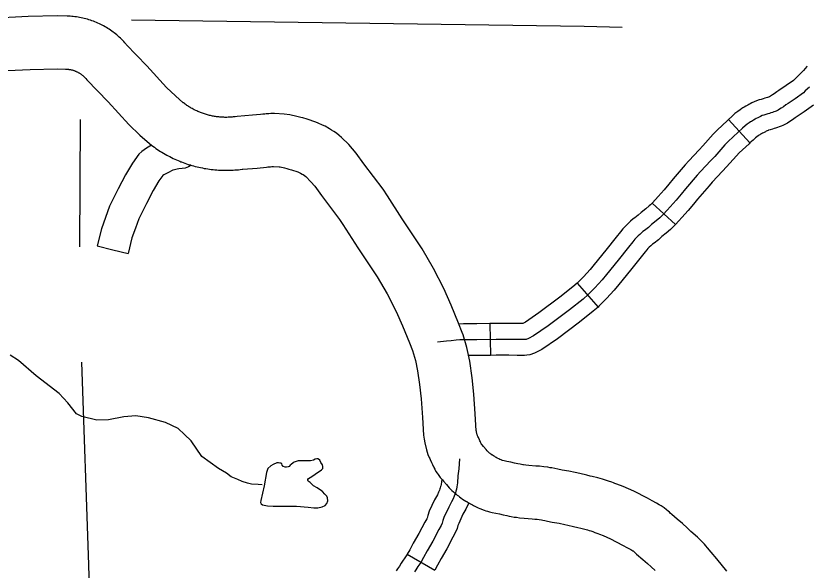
# Model space of a CAD drawing. Extents: x 1720274 to 1751788, y 372074 to 391887.
# Drawn here: x 1730808 to 1731398, y 379181 to 379595 of the extents above; entities that cross this region are included whole.
import ezdxf

# ---------------------------------------------------------------- set-up
doc = ezdxf.new("R2010")
doc.units = 0
for name, color, linetype in [('Level 10', 7, 'Continuous'), ('Level 32', 7, 'Continuous'), ('Level 35', 7, 'Continuous'), ('Level 4', 7, 'Continuous'), ('Level 46', 7, 'Continuous'), ('Level 5', 7, 'Continuous')]:
    doc.layers.add(name, color=color, linetype=linetype)

msp = doc.modelspace()

# ---------------------------------------------------------------- linework, layer by layer
at = {"layer": 'Level 10'}
for points in [[(1730940.94, 379524.5), (1730940.13, 379524.92), (1730939.45, 379525.29), (1730938.77, 379525.67), (1730938.1, 379526.06), (1730937.44, 379526.45), (1730936.78, 379526.86), (1730936.13, 379527.28), (1730935.49, 379527.7), (1730934.85, 379528.14), (1730934.21, 379528.58), (1730933.59, 379529.04), (1730932.97, 379529.5), (1730932.75, 379529.67), (1730926.93, 379534.8), (1730920.29, 379541.06), (1730905.52, 379557.24), (1730890.25, 379573.21), (1730889.99, 379573.53), (1730889.2, 379574.42), (1730888.39, 379575.3), (1730887.57, 379576.16), (1730886.73, 379577.01), (1730885.87, 379577.84), (1730884.99, 379578.65), (1730884.1, 379579.44), (1730883.2, 379580.22), (1730882.28, 379580.98), (1730881.34, 379581.72), (1730880.39, 379582.44), (1730879.43, 379583.14), (1730878.45, 379583.83), (1730877.45, 379584.49), (1730876.45, 379585.13), (1730875.43, 379585.76), (1730874.4, 379586.36), (1730873.36, 379586.94), (1730872.31, 379587.51), (1730871.24, 379588.05), (1730870.17, 379588.57), (1730869.09, 379589.07), (1730867.99, 379589.54), (1730866.89, 379590), (1730865.78, 379590.43), (1730864.66, 379590.84), (1730863.52, 379591.23), (1730862.39, 379591.6), (1730861.25, 379591.94), (1730860.1, 379592.26), (1730858.94, 379592.56), (1730857.78, 379592.83), (1730856.61, 379593.08), (1730855.44, 379593.31), (1730854.27, 379593.52), (1730853.09, 379593.7), (1730851.9, 379593.86), (1730850.72, 379593.99), (1730849.53, 379594.1), (1730848.34, 379594.19), (1730847.15, 379594.25), (1730846.12, 379594.29), (1730838.79, 379594.51), (1730817, 379594.06), (1730788.1, 379592.56)], [(1730790.19, 379553.12), (1730818.43, 379554.58), (1730838.59, 379555), (1730844.86, 379554.81), (1730845.44, 379554.79), (1730845.84, 379554.77), (1730846.25, 379554.74), (1730846.66, 379554.7), (1730847.06, 379554.65), (1730847.47, 379554.6), (1730847.87, 379554.54), (1730848.27, 379554.47), (1730848.68, 379554.39), (1730849.08, 379554.3), (1730849.47, 379554.21), (1730849.87, 379554.11), (1730850.26, 379554), (1730850.65, 379553.88), (1730851.04, 379553.75), (1730851.43, 379553.62), (1730851.81, 379553.48), (1730852.19, 379553.33), (1730852.57, 379553.17), (1730852.95, 379553.01), (1730853.32, 379552.84), (1730853.69, 379552.66), (1730854.05, 379552.48), (1730854.41, 379552.28), (1730854.77, 379552.08), (1730855.12, 379551.88), (1730855.47, 379551.66), (1730855.82, 379551.44), (1730856.16, 379551.21), (1730856.49, 379550.98), (1730856.82, 379550.74), (1730857.15, 379550.49), (1730857.47, 379550.24), (1730857.78, 379549.98), (1730858.1, 379549.71), (1730858.4, 379549.44), (1730858.7, 379549.16), (1730859, 379548.87), (1730859.29, 379548.58), (1730859.57, 379548.29), (1730859.85, 379547.99), (1730860.12, 379547.68), (1730860.89, 379546.77), (1730876.66, 379530.27), (1730892.12, 379513.34), (1730900.31, 379505.61), (1730907.6, 379499.18), (1730909.07, 379498.05), (1730910.16, 379497.24), (1730911.25, 379496.44), (1730912.36, 379495.66), (1730913.48, 379494.9), (1730914.61, 379494.15), (1730915.75, 379493.42), (1730916.9, 379492.71), (1730918.06, 379492.02), (1730919.23, 379491.34), (1730920.42, 379490.68), (1730921.61, 379490.03), (1730922.68, 379489.47)], [(1730945.54, 379522.43), (1730945.03, 379522.64), (1730944.31, 379522.93), (1730943.61, 379523.24), (1730942.9, 379523.55), (1730942.2, 379523.88), (1730940.94, 379524.5)], [(1731056.23, 379498.44), (1731050.89, 379503.86), (1731049.2, 379505.31), (1731047.14, 379506.89), (1731045.03, 379508.26), (1731043.46, 379509.32), (1731041.87, 379510.29), (1731040.63, 379510.97), (1731039.83, 379511.43), (1731038.56, 379512.15), (1731036.61, 379513.08), (1731033.48, 379514.51), (1731031.65, 379515.22), (1731025.35, 379517.37), (1731021.97, 379518.35), (1731020.38, 379518.76), (1731019.4, 379518.99), (1731017.4, 379519.5), (1731012.22, 379520.67), (1731008.03, 379521.25), (1731000.81, 379521.58), (1730998.22, 379521.57), (1730996.63, 379521.49), (1730994.69, 379521.36), (1730993.57, 379521.26), (1730992.19, 379521.17), (1730990.49, 379520.96), (1730984.45, 379520.34), (1730973.03, 379519.44), (1730971.55, 379519.24), (1730970.78, 379519.14), (1730970.02, 379519.06), (1730969.25, 379518.99), (1730968.48, 379518.93), (1730967.71, 379518.88), (1730966.94, 379518.84), (1730966.17, 379518.81), (1730965.39, 379518.8), (1730964.62, 379518.79), (1730963.85, 379518.8), (1730963.08, 379518.82), (1730962.3, 379518.85), (1730961.53, 379518.89), (1730960.76, 379518.94), (1730959.99, 379519.01), (1730959.22, 379519.08), (1730958.46, 379519.17), (1730957.69, 379519.27), (1730956.93, 379519.38), (1730956.16, 379519.5), (1730955.4, 379519.63), (1730954.64, 379519.77), (1730953.88, 379519.93), (1730953.13, 379520.09), (1730952.38, 379520.27), (1730951.63, 379520.46), (1730950.88, 379520.66), (1730950.14, 379520.87), (1730949.4, 379521.09), (1730948.66, 379521.32), (1730947.93, 379521.56), (1730947.2, 379521.81), (1730946.47, 379522.08), (1730945.75, 379522.35), (1730945.54, 379522.43)], [(1731085.11, 379460.23), (1731081.89, 379465.28), (1731067.63, 379484.06), (1731061.8, 379492.03), (1731056.23, 379498.44)], [(1730922.68, 379489.47), (1730924.02, 379488.8), (1730925.24, 379488.21), (1730926.46, 379487.64), (1730927.7, 379487.08), (1730928.94, 379486.55), (1730930.19, 379486.03), (1730930.97, 379485.72)], [(1730930.97, 379485.72), (1730931.45, 379485.53), (1730932.72, 379485.05), (1730933.99, 379484.59), (1730935.27, 379484.14), (1730936.55, 379483.72), (1730937.85, 379483.31), (1730939.15, 379482.93), (1730940.45, 379482.56), (1730941.76, 379482.21), (1730943.07, 379481.88), (1730944.39, 379481.57), (1730945.71, 379481.28), (1730947.04, 379481.01), (1730948.37, 379480.76), (1730949.7, 379480.53), (1730951.04, 379480.32), (1730952.38, 379480.13), (1730953.72, 379479.96), (1730955.07, 379479.8), (1730956.41, 379479.67), (1730957.76, 379479.56), (1730959.11, 379479.46), (1730960.46, 379479.39), (1730961.82, 379479.34), (1730963.17, 379479.3), (1730964.52, 379479.29), (1730965.88, 379479.3), (1730967.23, 379479.33), (1730968.58, 379479.37), (1730969.94, 379479.44), (1730971.29, 379479.52), (1730972.64, 379479.63), (1730973.98, 379479.76), (1730975.33, 379479.9), (1730976.67, 379480.07), (1730977.3, 379480.15), (1730988.01, 379481), (1730994.94, 379481.71), (1730995.87, 379481.82), (1730996.67, 379481.87), (1730997.86, 379481.99), (1730998.89, 379482.05), (1730999.27, 379482.07), (1730999.99, 379482.08), (1731004.43, 379481.87), (1731005.16, 379481.77), (1731008.21, 379481.08), (1731009.97, 379480.64), (1731010.87, 379480.42), (1731011.54, 379480.25), (1731013.43, 379479.7), (1731018.16, 379478.08), (1731019.85, 379477.31), (1731020.24, 379477.12), (1731020.37, 379477.05), (1731021.4, 379476.47), (1731022.03, 379476.12), (1731022.12, 379476.07), (1731023.27, 379475.3), (1731024.14, 379474.73), (1731028.08, 379470.73)], [(1731028.08, 379470.73), (1731030.83, 379467.45), (1731035.96, 379460.45), (1731049.47, 379442.66), (1731051.83, 379438.97)], [(1731140.93, 379358.39), (1731138.22, 379365.31), (1731132.69, 379378.81), (1731127.2, 379391.11), (1731119.49, 379406.14), (1731110.93, 379420.76), (1731096.05, 379443.11), (1731085.11, 379460.23)], [(1731051.83, 379438.97), (1731062.96, 379421.54), (1731077.42, 379399.82), (1731084.84, 379387.13), (1731091.57, 379374.03), (1731096.37, 379363.27), (1731101.55, 379350.6), (1731103.82, 379344.84)], [(1731155.42, 379274.82), (1731155.12, 379275.46), (1731154.62, 379276.43), (1731154.46, 379276.75), (1731154.16, 379277.4), (1731153.8, 379278.2), (1731152.99, 379279.89), (1731152.65, 379280.68), (1731152.38, 379281.23), (1731152.28, 379281.47), (1731152.14, 379281.86), (1731151.58, 379284.33), (1731151.46, 379284.91), (1731151.44, 379285.05), (1731150.68, 379297.64), (1731149.61, 379312.24), (1731148.36, 379324.47), (1731146.51, 379336.97), (1731144.26, 379347.05), (1731141.55, 379356.57), (1731140.93, 379358.39)], [(1731103.82, 379344.84), (1731105.95, 379337.32), (1731107.65, 379329.75), (1731109.15, 379319.58), (1731110.25, 379308.79), (1731111.27, 379294.99), (1731112.08, 379281.64), (1731112.4, 379278.76), (1731112.96, 379275.99), (1731114.15, 379270.82), (1731115.38, 379267.34), (1731116.32, 379265.06), (1731116.73, 379264.22), (1731117.03, 379263.53), (1731118.01, 379261.47), (1731118.29, 379260.87), (1731118.78, 379259.8), (1731119.31, 379258.71), (1731119.64, 379258.08), (1731119.82, 379257.68), (1731120.41, 379256.44), (1731121.32, 379254.72), (1731122.13, 379253.44)], [(1731168.88, 379263.67), (1731168.16, 379264.06), (1731167.09, 379264.65), (1731166.25, 379265.1), (1731165.73, 379265.39), (1731165.18, 379265.7), (1731164.7, 379265.98), (1731164.2, 379266.3), (1731163.49, 379266.72), (1731163.26, 379266.89), (1731163.06, 379267.04), (1731162.26, 379267.67), (1731162.01, 379267.86), (1731161.73, 379268.1), (1731161.36, 379268.4), (1731161.35, 379268.41), (1731160.33, 379269.36), (1731159.53, 379270.12), (1731158.75, 379270.98), (1731156.73, 379273.33), (1731155.73, 379274.47), (1731155.42, 379274.82)], [(1731338.47, 379180.32), (1731330.84, 379189.53), (1731326.67, 379194.58), (1731323.95, 379197.82), (1731322.75, 379199.24), (1731321.77, 379200.36), (1731320.5, 379201.68), (1731318.53, 379203.61), (1731316.43, 379205.54), (1731311.46, 379209.97), (1731308.75, 379212.51), (1731305.16, 379215.8), (1731301.31, 379219.03), (1731297.3, 379222.48), (1731296.05, 379223.64), (1731295.47, 379224.19), (1731294.57, 379225.02), (1731293.43, 379226.05), (1731291.48, 379227.58), (1731289.29, 379228.97), (1731287.93, 379229.81), (1731285.94, 379231), (1731282.68, 379232.67), (1731279.11, 379234.63), (1731268.85, 379239.95), (1731261.02, 379243.53), (1731256.33, 379245.24), (1731254.84, 379245.74), (1731253.68, 379246.15), (1731252.46, 379246.63), (1731250.17, 379247.48), (1731247.9, 379248.28), (1731245.57, 379248.99), (1731242.2, 379249.95), (1731237.99, 379250.9), (1731236.3, 379251.27), (1731233.77, 379251.92), (1731228.73, 379253.19), (1731225.23, 379253.93), (1731220.58, 379254.82), (1731215.45, 379255.74), (1731212.23, 379256.4), (1731209.99, 379256.84), (1731207.77, 379257.26), (1731206.5, 379257.46), (1731204.72, 379257.77), (1731201.86, 379258.2), (1731198.65, 379258.53), (1731195.88, 379258.73), (1731190.72, 379259.11), (1731188.41, 379259.36), (1731186.74, 379259.57), (1731186.25, 379259.65), (1731185.27, 379259.83), (1731184.25, 379260.05), (1731182.33, 379260.45), (1731180, 379260.94), (1731177.15, 379261.61), (1731174.19, 379262.21), (1731172.12, 379262.66), (1731171.01, 379262.93), (1731170.52, 379263.06), (1731170.16, 379263.17), (1731170.01, 379263.22), (1731169.22, 379263.51), (1731169.18, 379263.52), (1731168.88, 379263.67)], [(1731122.13, 379253.44), (1731122.9, 379252.32), (1731124.52, 379250.13), (1731126.1, 379248.35), (1731126.89, 379247.45), (1731129.13, 379244.85), (1731131.26, 379242.49), (1731133.28, 379240.57), (1731134.48, 379239.46), (1731135.47, 379238.55), (1731136.32, 379237.85), (1731137.18, 379237.1), (1731138.15, 379236.37), (1731138.81, 379235.86), (1731139.91, 379235.01), (1731141.2, 379234.11), (1731142.35, 379233.34), (1731143.55, 379232.62), (1731144.27, 379232.17), (1731145.62, 379231.38), (1731146.45, 379230.92), (1731147.15, 379230.53), (1731148.15, 379229.98), (1731148.61, 379229.73), (1731149.37, 379229.28), (1731151.38, 379228.2)], [(1731151.38, 379228.2), (1731152.24, 379227.83), (1731152.74, 379227.58), (1731154.15, 379226.93), (1731156.07, 379226.23), (1731156.57, 379226.08), (1731157.22, 379225.83), (1731158.53, 379225.42), (1731159.7, 379225.07), (1731161.19, 379224.67), (1731163.21, 379224.17), (1731166.04, 379223.55), (1731168.74, 379223.01), (1731171.47, 379222.37), (1731174.26, 379221.79), (1731176, 379221.42), (1731177.43, 379221.11), (1731179.74, 379220.68), (1731181.31, 379220.45), (1731183.76, 379220.13), (1731187.18, 379219.76), (1731193, 379219.34), (1731195.17, 379219.18), (1731196.9, 379219), (1731198.4, 379218.78), (1731199.97, 379218.5), (1731200.96, 379218.34), (1731202.58, 379218.04), (1731204.49, 379217.67), (1731207.96, 379216.95), (1731213.37, 379215.98), (1731217.45, 379215.2), (1731219.83, 379214.7), (1731224.03, 379213.64), (1731227.16, 379212.83), (1731229.44, 379212.34), (1731232.4, 379211.67), (1731234.39, 379211.1), (1731235.61, 379210.73), (1731236.76, 379210.32), (1731238.29, 379209.76), (1731239.75, 379209.17), (1731242.01, 379208.38), (1731243.33, 379207.94), (1731246.02, 379206.96), (1731251.53, 379204.44), (1731260.53, 379199.77), (1731264.15, 379197.79), (1731266.76, 379196.44), (1731267.45, 379196.03), (1731268.32, 379195.5), (1731268.33, 379195.49), (1731268.46, 379195.37), (1731268.95, 379194.9), (1731270.95, 379193.04), (1731275.74, 379188.91), (1731279.13, 379186.08), (1731281.9, 379183.54), (1731284.81, 379180.82)]]:
    msp.add_lwpolyline(points, dxfattribs=at)
at = {"layer": 'Level 32'}
for p, q in [((1731339.49, 379517.08), (1731355.59, 379499.68)), ((1731282.56, 379454.81), (1731300.08, 379438.85)), ((1731226.6, 379395.12), (1731242.24, 379377.3)), ((1731161.62, 379364.98), (1731162.05, 379341.28)), ((1731099.87, 379192.91), (1731120.39, 379181.04))]:
    msp.add_line(p, q, dxfattribs=at)
for points in [[(1731398.36, 379556.9), (1731398.13, 379556.64), (1731395.57, 379553.78), (1731394.57, 379552.8), (1731391.64, 379549.81), (1731388.79, 379547.08), (1731388.04, 379546.39), (1731382.52, 379542.45), (1731377.27, 379538.91), (1731375.59, 379537.73), (1731373.74, 379536.39), (1731372.48, 379535.54), (1731371.58, 379534.99), (1731371, 379534.67), (1731370.07, 379534.2), (1731369.82, 379534.09), (1731369.42, 379533.93), (1731368.7, 379533.69), (1731367.69, 379533.37), (1731366.78, 379533.09), (1731365.44, 379532.67), (1731363.97, 379532.22), (1731362.37, 379531.76), (1731360.47, 379531.13), (1731358.63, 379530.3), (1731357.03, 379529.58), (1731355.68, 379528.81), (1731354.8, 379528.33), (1731353.91, 379527.88), (1731352.52, 379527.13), (1731351.2, 379526.37), (1731350.28, 379525.77), (1731349.53, 379525.31), (1731348.29, 379524.46), (1731346.51, 379523.22), (1731344.41, 379521.54), (1731342, 379519.4), (1731339.49, 379517.08)], [(1731399.97, 379541.38), (1731396.92, 379538.46), (1731395.54, 379537.18), (1731389.28, 379532.71), (1731384.01, 379529.16), (1731382.49, 379528.09), (1731380.51, 379526.66), (1731378.87, 379525.56), (1731377.59, 379524.78), (1731376.57, 379524.2), (1731375.06, 379523.44), (1731374.33, 379523.13), (1731373.47, 379522.79), (1731372.37, 379522.43), (1731371.22, 379522.06), (1731370.28, 379521.77), (1731368.95, 379521.36), (1731367.34, 379520.86), (1731365.88, 379520.44), (1731364.78, 379520.08), (1731363.5, 379519.5), (1731362.41, 379519.01), (1731361.44, 379518.46), (1731360.29, 379517.83), (1731359.41, 379517.39), (1731358.31, 379516.79), (1731357.4, 379516.26), (1731356.64, 379515.77), (1731355.96, 379515.35), (1731355, 379514.7), (1731353.62, 379513.73), (1731352.05, 379512.48), (1731349.96, 379510.62), (1731346.86, 379507.75), (1731339.32, 379500.73), (1731336.92, 379498.25), (1731329.28, 379489.71), (1731326.51, 379486.6), (1731318.69, 379478.35), (1731316.21, 379475.59), (1731307.42, 379465.4), (1731304.26, 379461.51), (1731300.53, 379457.07), (1731295.97, 379451.96), (1731293.83, 379449.58), (1731290.88, 379446.34), (1731289.52, 379445.04), (1731288.35, 379443.94), (1731285.51, 379441.51), (1731282.24, 379438.82), (1731279.79, 379436.66), (1731276.89, 379434.4), (1731275.77, 379433.58), (1731274.44, 379432.51), (1731273.37, 379431.43), (1731272.29, 379430.46), (1731270.96, 379429.13), (1731269.79, 379427.9), (1731268.15, 379425.86), (1731265.09, 379422.07), (1731257.32, 379412.25), (1731248.47, 379401.56), (1731245.25, 379397.57), (1731239.94, 379391.73), (1731234.83, 379386.57), (1731231.09, 379383.29), (1731221.08, 379375.31), (1731205.13, 379363.29), (1731194.14, 379355.72), (1731190.3, 379353.77), (1731188.67, 379353.21), (1731187.95, 379353.11), (1731187.14, 379353.06), (1731185.96, 379353.06), (1731185.19, 379353.06), (1731184.22, 379353.06), (1731182.13, 379353.06), (1731175.79, 379353.21), (1731166.18, 379353.21), (1731151.87, 379352.95), (1731144.81, 379352.9), (1731142.26, 379352.9), (1731139.09, 379352.75), (1731136.33, 379352.54), (1731132.7, 379352.19), (1731129.12, 379351.88), (1731122.55, 379351.17)], [(1731403.03, 379527.97), (1731396.03, 379522.97), (1731390.74, 379519.41), (1731389.39, 379518.46), (1731387.28, 379516.93), (1731385.25, 379515.58), (1731383.6, 379514.56), (1731382.14, 379513.74), (1731380.05, 379512.69), (1731378.84, 379512.17), (1731377.52, 379511.65), (1731376.04, 379511.16), (1731374.76, 379510.75), (1731373.79, 379510.45), (1731372.47, 379510.04), (1731370.7, 379509.5), (1731369.38, 379509.12), (1731369.1, 379509.02), (1731368.37, 379508.7), (1731367.79, 379508.43), (1731367.21, 379508.1), (1731365.79, 379507.33), (1731364.91, 379506.89), (1731364.1, 379506.45), (1731363.59, 379506.16), (1731363, 379505.77), (1731362.39, 379505.39), (1731361.71, 379504.93), (1731360.72, 379504.24), (1731359.69, 379503.42), (1731357.92, 379501.84), (1731355.59, 379499.68)], [(1731339.49, 379517.08), (1731338.8, 379516.44), (1731331.02, 379509.19), (1731328.24, 379506.32), (1731320.44, 379497.6), (1731317.79, 379494.62), (1731309.97, 379486.38), (1731307.31, 379483.41), (1731298.33, 379473.01), (1731295.12, 379469.06), (1731291.57, 379464.83), (1731287.14, 379459.86), (1731285.04, 379457.53), (1731282.56, 379454.81)], [(1731355.59, 379499.69), (1731354.92, 379499.07), (1731347.62, 379492.27), (1731345.6, 379490.17), (1731338.12, 379481.82), (1731335.24, 379478.58), (1731327.4, 379470.32), (1731325.11, 379467.76), (1731316.51, 379457.8), (1731313.4, 379453.97), (1731309.49, 379449.32), (1731304.79, 379444.05), (1731302.61, 379441.63), (1731300.08, 379438.85)], [(1731282.56, 379454.81), (1731282.38, 379454.61), (1731281.37, 379453.64), (1731280.45, 379452.78), (1731277.89, 379450.59), (1731274.55, 379447.84), (1731272.22, 379445.78), (1731269.77, 379443.87), (1731268.55, 379442.99), (1731266.5, 379441.33), (1731265.19, 379440.02), (1731264.12, 379439.05), (1731262.49, 379437.42), (1731260.86, 379435.72), (1731258.92, 379433.29), (1731255.83, 379429.48), (1731248.1, 379419.7), (1731239.3, 379409.05), (1731236.26, 379405.28), (1731231.34, 379399.89), (1731226.7, 379395.2), (1731226.6, 379395.12)], [(1731300.08, 379438.85), (1731299.38, 379438.08), (1731297.68, 379436.44), (1731296.25, 379435.1), (1731293.12, 379432.43), (1731289.94, 379429.81), (1731287.36, 379427.53), (1731284.02, 379424.93), (1731282.99, 379424.18), (1731282.38, 379423.69), (1731281.54, 379422.85), (1731280.47, 379421.88), (1731279.44, 379420.85), (1731278.71, 379420.09), (1731277.38, 379418.43), (1731274.34, 379414.67), (1731266.53, 379404.8), (1731257.65, 379394.06), (1731254.25, 379389.85), (1731248.53, 379383.57), (1731242.96, 379377.94), (1731242.24, 379377.3)], [(1731226.6, 379395.12), (1731223.49, 379392.38), (1731213.82, 379384.68), (1731198.2, 379372.9), (1731188.07, 379365.92), (1731186.06, 379364.91), (1731185.96, 379364.91), (1731185.19, 379364.91), (1731184.22, 379364.91), (1731182.27, 379364.91), (1731175.93, 379365.06), (1731166.07, 379365.06), (1731161.62, 379364.98)], [(1731242.24, 379377.3), (1731238.7, 379374.2), (1731228.34, 379365.94), (1731212.06, 379353.67), (1731200.21, 379345.51), (1731194.93, 379342.83), (1731191.46, 379341.64), (1731189.16, 379341.31), (1731187.5, 379341.21), (1731185.96, 379341.21), (1731185.19, 379341.21), (1731184.22, 379341.21), (1731181.98, 379341.21), (1731175.64, 379341.36), (1731166.28, 379341.36), (1731162.05, 379341.28)], [(1731161.62, 379364.98), (1731151.72, 379364.8), (1731144.77, 379364.75), (1731141.97, 379364.75), (1731138.5, 379364.58)], [(1731162.05, 379341.28), (1731152.02, 379341.1), (1731145.6, 379341.06)], [(1731138.8, 379264.04), (1731138.27, 379256.74), (1731137.7, 379251.28), (1731137.33, 379246.27), (1731136.89, 379243.13), (1731136.57, 379241.37), (1731136.2, 379239.99), (1731135.82, 379238.8), (1731135.32, 379237.36), (1731134.82, 379236.17), (1731134.07, 379234.35), (1731132.94, 379231.96), (1731130.87, 379228.14), (1731127.3, 379220.42), (1731126.48, 379218.16), (1731125.86, 379216.03), (1731125.23, 379214.46), (1731123.54, 379211.26), (1731118.96, 379202.73), (1731114.76, 379195.46), (1731112.13, 379190.44), (1731110.06, 379186.86), (1731107.87, 379183.66), (1731106.39, 379181.34), (1731105.3, 379179.68)], [(1731125.72, 379248.81), (1731125.18, 379244.99), (1731125, 379243.98), (1731124.83, 379243.34), (1731124.57, 379242.53), (1731124.25, 379241.61), (1731123.88, 379240.73), (1731123.23, 379239.15), (1731122.36, 379237.32), (1731120.27, 379233.45), (1731116.33, 379224.93), (1731115.21, 379221.85), (1731114.64, 379219.91), (1731114.46, 379219.45), (1731113.08, 379216.83), (1731108.61, 379208.5), (1731104.38, 379201.17), (1731101.75, 379196.16), (1731099.87, 379192.91)], [(1731145.74, 379231.32), (1731143.51, 379226.61), (1731141.47, 379222.83), (1731138.27, 379215.91), (1731137.75, 379214.48), (1731137.07, 379212.15), (1731136, 379209.48), (1731134, 379205.69), (1731129.32, 379196.97), (1731125.15, 379189.74), (1731122.51, 379184.72), (1731120.39, 379181.04)], [(1731100.03, 379193.19), (1731097.98, 379190.19), (1731096.44, 379187.78), (1731095.38, 379186.16), (1731094.05, 379184.11), (1731092.71, 379181.94), (1731091.74, 379180.45)]]:
    msp.add_lwpolyline(points, dxfattribs=at)
at = {"layer": 'Level 35'}
for points in [[(1730991.64, 379244.74), (1730988.58, 379244.85), (1730983.57, 379245.26), (1730980.71, 379245.97), (1730976.62, 379247.2), (1730973.55, 379248.73), (1730968.44, 379250.78), (1730964.97, 379253.34), (1730959.14, 379256.81), (1730946.56, 379265.9), (1730938.77, 379277.47), (1730933.74, 379282.25), (1730928.99, 379286.79), (1730919.59, 379291.08), (1730906.92, 379294.76), (1730897.31, 379296.2), (1730888.52, 379295.38), (1730876.95, 379293.07), (1730868.41, 379292.81), (1730857.1, 379295.58), (1730853.08, 379297.59), (1730846.55, 379305.89), (1730840.27, 379312.69), (1730822.93, 379326.02), (1730809.86, 379337.34), (1730803.58, 379341.36)], [(1731002.69, 379260.99), (1730999.84, 379259.79), (1730998.09, 379258.98), (1730995.81, 379256.83), (1730994.87, 379254.01), (1730993.26, 379243.94), (1730990.58, 379232.92), (1730990.31, 379231.58), (1730990.98, 379230.63), (1730991.92, 379229.69), (1730995.54, 379229.02), (1730999.84, 379228.75), (1731004.4, 379228.75), (1731008.97, 379228.75), (1731013.13, 379228.75), (1731017.29, 379228.75), (1731025.91, 379228.07), (1731030.15, 379227.44), (1731033.29, 379227.44), (1731036.43, 379228.22), (1731038.56, 379229.3), (1731039.78, 379230.83), (1731040.6, 379232.67), (1731040.5, 379234.92), (1731039.88, 379236.25), (1731038.45, 379237.69), (1731036.75, 379239.77), (1731035.8, 379240.14), (1731032.73, 379242.49), (1731030.07, 379244.03), (1731027.49, 379246.35), (1731026.01, 379247.43), (1731025.74, 379248.23), (1731025.74, 379248.77), (1731026.28, 379249.44), (1731028.69, 379250.79), (1731031.11, 379252.67), (1731035.94, 379255.76), (1731036.88, 379256.97), (1731036.88, 379258.31), (1731036.61, 379259.52), (1731035.54, 379261.4), (1731034.73, 379263.01), (1731033.66, 379263.95), (1731033.39, 379264.09), (1731032.45, 379264.09), (1731031.11, 379263.95), (1731029.9, 379263.15), (1731027.62, 379262.61), (1731025.61, 379262.61), (1731023.59, 379262.61), (1731021.58, 379262.61), (1731019.84, 379262.48), (1731018.49, 379262.48), (1731015.54, 379261.54), (1731014.87, 379261), (1731013.26, 379259.79), (1731012.45, 379259.25), (1731011.78, 379258.45), (1731010.98, 379258.04), (1731009.9, 379257.91), (1731008.7, 379257.91), (1731007.62, 379258.31), (1731007.22, 379258.45), (1731006.68, 379259.39), (1731006.34, 379260.26), (1731005.64, 379260.73), (1731004.87, 379260.96), (1731003.95, 379260.99), (1731002.69, 379260.99)]]:
    msp.add_lwpolyline(points, dxfattribs=at)
at = {"layer": 'Level 4'}
for points in [[(1730855.89, 379517.18), (1730855.43, 379422.31)], [(1730856.73, 379336.11), (1730862.19, 379185.06), (1730864.06, 379113.7)]]:
    msp.add_lwpolyline(points, dxfattribs=at)
at = {"layer": 'Level 46'}
for points in [[(1730909.16, 379497.99), (1730905.32, 379495.77), (1730901.91, 379493.31), (1730899.73, 379491.24), (1730894.88, 379484.5), (1730889.64, 379475.84), (1730884.33, 379465.35), (1730877.77, 379452.48), (1730874.72, 379444.11), (1730871.73, 379435.56), (1730868.65, 379422.85), (1730880.17, 379420.06), (1730891.68, 379417.27)], [(1730938.6, 379483.08), (1730936.62, 379481.9), (1730934.08, 379480.96), (1730931.98, 379480.57), (1730929.37, 379480.29), (1730928.35, 379480.14), (1730925.25, 379479.45), (1730925, 379479.38), (1730924.08, 379478.95), (1730922.16, 379478.01), (1730920.22, 379477), (1730918.22, 379475.85), (1730917.46, 379475.3), (1730914.67, 379471.42), (1730910.38, 379464.34), (1730905.46, 379454.62), (1730899.54, 379443), (1730897.04, 379436.14), (1730894.49, 379428.85), (1730891.68, 379417.27)]]:
    msp.add_lwpolyline(points, dxfattribs=at)
at = {"layer": 'Level 5'}
msp.add_lwpolyline([(1730894.19, 379591.53), (1731231.92, 379586.83), (1731260.21, 379586.06)], dxfattribs=at)

doc.saveas('drawing.dxf')
